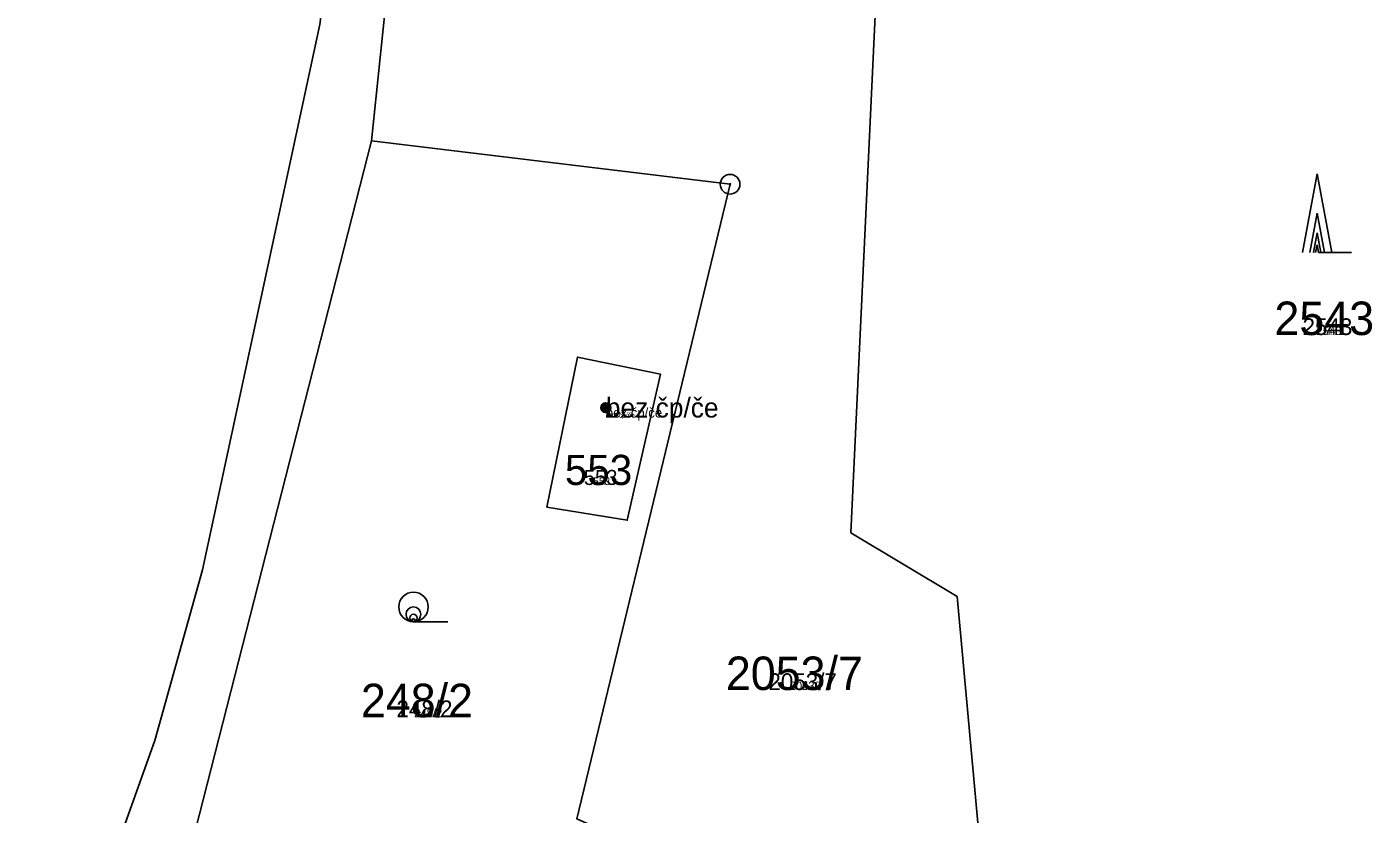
# Model space of a CAD drawing. Extents: x -744652 to -739090, y -980828 to -975855.
# Drawn here: x -741927.3 to -741859.1, y -978788.8 to -978748.8 of the extents above; entities that cross this region are included whole.
import ezdxf

# ---------------------------------------------------------------- set-up
doc = ezdxf.new("R2010")
doc.units = 0
for name, color, linetype in [('KAT_02_hranice parcel', 7, 'Continuous'), ('KAT_03_1000_st čísla parcelní', 7, 'Continuous'), ('KAT_03_1000_čísla parcelní', 7, 'Continuous'), ('KAT_03_1000_čísla popisná', 7, 'Continuous'), ('KAT_03_100_st čísla parcelní', 7, 'Continuous'), ('KAT_03_100_čísla parcelní', 7, 'Continuous'), ('KAT_03_100_čísla popisná', 7, 'Continuous'), ('KAT_03_250_st čísla parcelní', 7, 'Continuous'), ('KAT_03_250_čísla parcelní', 7, 'Continuous'), ('KAT_03_250_čísla popisná', 7, 'Continuous'), ('KAT_03_500_st čísla parcelní', 7, 'Continuous'), ('KAT_03_500_čísla parcelní', 7, 'Continuous'), ('KAT_03_500_čísla popisná', 7, 'Continuous'), ('KAT_05_1000_značky kultur', 7, 'Continuous'), ('KAT_05_100_značky kultur', 7, 'Continuous'), ('KAT_05_250_značky kultur', 7, 'Continuous'), ('KAT_05_500_značky kultur', 7, 'Continuous'), ('KAT_07_1000_značky budov', 7, 'Continuous'), ('KAT_07_100_značky budov', 7, 'Continuous'), ('KAT_07_500_značky budov', 7, 'Continuous'), ('KAT_11_značky bodu BP', 7, 'Continuous'), ('KAT_14_plocha_budovy', 7, 'Continuous')]:
    doc.layers.add(name, color=color, linetype=linetype)

msp = doc.modelspace()

# ---------------------------------------------------------------- linework, layer by layer
at = {"layer": 'KAT_02_hranice parcel'}
msp.add_line((-741909.86, -978754.57), (-741908.59, -978742.45), dxfattribs=at)
for points in [[(-741908.24, -978715.16), (-741912.48, -978748.67), (-741918.43, -978776.37), (-741920.85, -978785.03), (-741927.35, -978803.23)], [(-741878.87, -978791.43), (-741880.13, -978777.72), (-741885.52, -978774.48), (-741884.13, -978744.96), (-741887.85, -978744.58), (-741889.1, -978744.45), (-741908.59, -978742.45)], [(-741909.86, -978754.57), (-741919.59, -978792.69), (-741922.29, -978804.19)], [(-741896.42, -978790.36), (-741899.44, -978789.01), (-741891.65, -978756.78), (-741909.86, -978754.57)], [(-741900.96, -978773.18), (-741899.39, -978765.56), (-741895.18, -978766.43), (-741896.87, -978773.85), (-741900.96, -978773.18)]]:
    msp.add_lwpolyline(points, dxfattribs=at)
at = {"layer": 'KAT_03_1000_čísla popisná'}
msp.add_circle((-741897.96, -978768.13), 0.25, dxfattribs=at)
msp.add_circle((-741897.96, -978768.13), 0.25, dxfattribs=at)
at = {"layer": 'KAT_03_100_čísla popisná'}
msp.add_circle((-741897.96, -978768.13), 0.025, dxfattribs=at)
msp.add_circle((-741897.96, -978768.13), 0.025, dxfattribs=at)
at = {"layer": 'KAT_03_250_čísla popisná'}
msp.add_circle((-741897.96, -978768.13), 0.0625, dxfattribs=at)
msp.add_circle((-741897.96, -978768.13), 0.0625, dxfattribs=at)
at = {"layer": 'KAT_03_500_čísla popisná'}
msp.add_circle((-741897.96, -978768.13), 0.125, dxfattribs=at)
msp.add_circle((-741897.96, -978768.13), 0.125, dxfattribs=at)
at = {"layer": 'KAT_05_1000_značky kultur'}
for p, q in [((-741861.85, -978756.25), (-741862.6, -978760.25)), ((-741861.1, -978760.25), (-741861.85, -978756.25)), ((-741861.1, -978760.25), (-741860.104, -978760.25)), ((-741907.723, -978779), (-741905.973, -978779))]:
    msp.add_line(p, q, dxfattribs=at)
msp.add_circle((-741907.723, -978778.25), 0.75, dxfattribs=at)
at = {"layer": 'KAT_05_100_značky kultur'}
for p, q in [((-741861.85, -978759.85), (-741861.925, -978760.25)), ((-741861.775, -978760.25), (-741861.85, -978759.85)), ((-741861.775, -978760.25), (-741861.675, -978760.25)), ((-741907.729, -978779), (-741907.554, -978779))]:
    msp.add_line(p, q, dxfattribs=at)
msp.add_circle((-741907.729, -978778.925), 0.075, dxfattribs=at)
at = {"layer": 'KAT_05_250_značky kultur'}
for p, q in [((-741861.85, -978759.25), (-741862.037, -978760.25)), ((-741861.662, -978760.25), (-741861.85, -978759.25)), ((-741861.662, -978760.25), (-741861.414, -978760.25)), ((-741907.728, -978779), (-741907.291, -978779))]:
    msp.add_line(p, q, dxfattribs=at)
msp.add_circle((-741907.728, -978778.812), 0.187, dxfattribs=at)
at = {"layer": 'KAT_05_500_značky kultur'}
for p, q in [((-741861.85, -978758.25), (-741862.225, -978760.25)), ((-741861.475, -978760.25), (-741861.85, -978758.25)), ((-741861.475, -978760.25), (-741860.977, -978760.25)), ((-741907.726, -978779), (-741906.851, -978779))]:
    msp.add_line(p, q, dxfattribs=at)
msp.add_circle((-741907.726, -978778.625), 0.375, dxfattribs=at)
at = {"layer": 'KAT_07_1000_značky budov'}
msp.add_circle((-741897.967, -978768.129), 0.175, dxfattribs=at)
at = {"layer": 'KAT_07_100_značky budov'}
msp.add_circle((-741897.961, -978768.13), 0.0175, dxfattribs=at)
at = {"layer": 'KAT_07_500_značky budov'}
for centre, radius in [((-741897.963, -978768.13), 0.0875), ((-741897.962, -978768.13), 0.0438)]:
    msp.add_circle(centre, radius, dxfattribs=at)
at = {"layer": 'KAT_11_značky bodu BP'}
for radius in [0.5, 0.0303]:
    msp.add_circle((-741891.65, -978756.78), radius, dxfattribs=at)
at = {"layer": 'KAT_14_plocha_budovy'}
msp.add_lwpolyline([(-741900.96, -978773.18), (-741896.87, -978773.85), (-741895.18, -978766.43), (-741899.39, -978765.56)], close=True, dxfattribs=at)

# ---------------------------------------------------------------- texts
at = {"layer": 'KAT_03_1000_st čísla parcelní'}
msp.add_text('553', height=1.53, dxfattribs=at).set_placement((-741900.037, -978772.055))
at = {"layer": 'KAT_03_1000_čísla parcelní'}
for s, p in [('2543', (-741864.017, -978764.44)), ('2053/7', (-741891.865, -978782.47)), ('248/2', (-741910.393, -978783.85))]:
    msp.add_text(s, height=1.7, dxfattribs=at).set_placement(p)
at = {"layer": 'KAT_03_1000_čísla popisná'}
for s, height, p in [('bez čp/če', 1, (-741897.96, -978768.63)), ('553', 0.0153, (-741898.135, -978772.055))]:
    msp.add_text(s, height=height, dxfattribs=at).set_placement(p)
at = {"layer": 'KAT_03_100_st čísla parcelní'}
msp.add_text('553', height=0.153, dxfattribs=at).set_placement((-741898.308, -978772.055))
at = {"layer": 'KAT_03_100_čísla parcelní'}
for s, p in [('2543', (-741861.451, -978764.44)), ('2053/7', (-741887.98, -978782.47)), ('248/2', (-741907.147, -978783.85))]:
    msp.add_text(s, height=0.17, dxfattribs=at).set_placement(p)
at = {"layer": 'KAT_03_100_čísla popisná'}
for s, height, p in [('bez čp/če', 0.1, (-741897.96, -978768.63)), ('553', 0.00153, (-741898.117, -978772.055))]:
    msp.add_text(s, height=height, dxfattribs=at).set_placement(p)
at = {"layer": 'KAT_03_250_st čísla parcelní'}
msp.add_text('553', height=0.3825, dxfattribs=at).set_placement((-741898.596, -978772.055))
at = {"layer": 'KAT_03_250_čísla parcelní'}
for s, p in [('2543', (-741861.879, -978764.44)), ('2053/7', (-741888.628, -978782.47)), ('248/2', (-741907.688, -978783.85))]:
    msp.add_text(s, height=0.425, dxfattribs=at).set_placement(p)
at = {"layer": 'KAT_03_250_čísla popisná'}
for s, height, p in [('bez čp/če', 0.25, (-741897.96, -978768.63)), ('553', 0.00383, (-741898.12, -978772.055))]:
    msp.add_text(s, height=height, dxfattribs=at).set_placement(p)
at = {"layer": 'KAT_03_500_st čísla parcelní'}
msp.add_text('553', height=0.765, dxfattribs=at).set_placement((-741899.076, -978772.055))
at = {"layer": 'KAT_03_500_čísla parcelní'}
for s, p in [('2543', (-741862.591, -978764.44)), ('2053/7', (-741889.707, -978782.47)), ('248/2', (-741908.589, -978783.85))]:
    msp.add_text(s, height=0.85, dxfattribs=at).set_placement(p)
at = {"layer": 'KAT_03_500_čísla popisná'}
for s, height, p in [('bez čp/če', 0.5, (-741897.96, -978768.63)), ('553', 0.00765, (-741898.125, -978772.055))]:
    msp.add_text(s, height=height, dxfattribs=at).set_placement(p)

doc.saveas('drawing.dxf')
